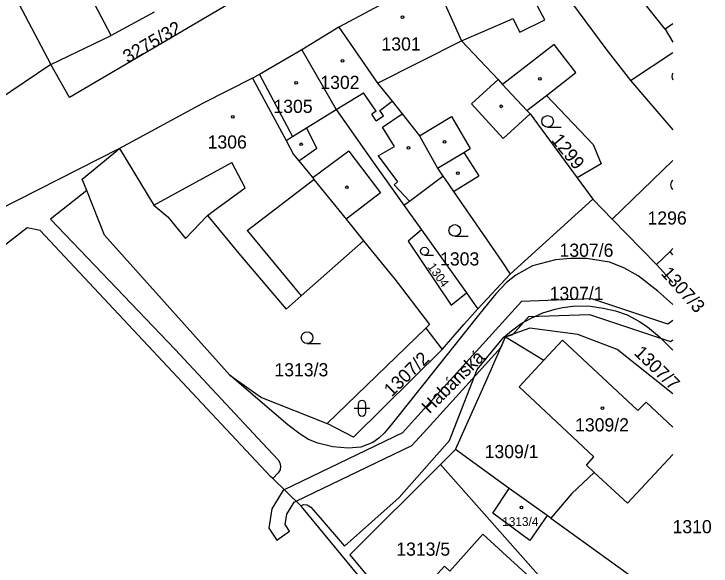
# Model space of a CAD drawing. Extents: x -600849 to -599899, y -1204328 to -1203436.
# Drawn here: x -599989.4 to -599899.4, y -1203557 to -1203485.7 of the extents above; entities that cross this region are included whole.
import ezdxf

# ---------------------------------------------------------------- set-up
doc = ezdxf.new("R2010")
doc.units = 0
for name, color, linetype in [('Vrstva 1', 7, 'Continuous'), ('Vrstva 13', 7, 'Continuous'), ('Vrstva 2', 7, 'Continuous'), ('Vrstva 3', 7, 'Continuous'), ('Vrstva 4', 7, 'Continuous'), ('Vrstva 5', 7, 'Continuous'), ('Vrstva 7', 7, 'Continuous')]:
    doc.layers.add(name, color=color, linetype=linetype)

msp = doc.modelspace()

# ---------------------------------------------------------------- linework, layer by layer
at = {"layer": 'Vrstva 1'}
for p, q in [((-599976.82, -1203488.46), (-599984.97, -1203473.12)), ((-599935.36, -1203480.92), (-599947.47, -1203487.4)), ((-599989.43, -1203483.06), (-599984.64, -1203492.24)), ((-599971.29, -1203485.45), (-599976.82, -1203488.46)), ((-599947.47, -1203487.4), (-599952.26, -1203490.33)), ((-599984.64, -1203492.24), (-599976.82, -1203488.46)), ((-599909.83, -1203494.28), (-599904.368, -1203490.681)), ((-599984.64, -1203492.24), (-599999.92, -1203502.53)), ((-599909.83, -1203494.28), (-599904.368, -1203500.635)), ((-599923.21, -1203498.15), (-599922.8, -1203498.59)), ((-599922.8, -1203498.59), (-599916.74, -1203506.83)), ((-599975.75, -1203503.07), (-599996.01, -1203513.35)), ((-599904.368, -1203504.627), (-599912.21, -1203512.17)), ((-599938.36, -1203509.85), (-599934.05, -1203506.62)), ((-599916.74, -1203506.83), (-599914.7, -1203509.61)), ((-599925.38, -1203519.26), (-599914.7, -1203509.61)), ((-599914.7, -1203509.61), (-599912.21, -1203512.17)), ((-599939.06, -1203510.38), (-599938.36, -1203509.85)), ((-599939.06, -1203510.38), (-599936.81, -1203513.54)), ((-599946.53, -1203512.2), (-599944.27, -1203514.97)), ((-599912.21, -1203512.17), (-599906.49, -1203518.05)), ((-599936.81, -1203513.54), (-599931, -1203521.7)), ((-599944.27, -1203514.97), (-599940.67, -1203519.4)), ((-599906.49, -1203518.05), (-599904.74, -1203516.35)), ((-599904.74, -1203516.35), (-599904.368, -1203515.988)), ((-599904.368, -1203516.779), (-599904.74, -1203516.35)), ((-599926.45, -1203517.66), (-599925.38, -1203519.26)), ((-599929.55, -1203523.74), (-599925.38, -1203519.26)), ((-599935.77, -1203525.79), (-599936.24, -1203526.24)), ((-599948.98, -1203538.56), (-599936.24, -1203526.24)), ((-599936.24, -1203526.24), (-599934.12, -1203529.01)), ((-599925.95, -1203527.38), (-599921.02, -1203530.4)), ((-599932.42, -1203541.93), (-599934.34, -1203543.84)), ((-599925.47, -1203546.93), (-599932.42, -1203541.93)), ((-599956, -1203545.66), (-599956.27, -1203545.4)), ((-599956, -1203545.66), (-599952.38, -1203549.17)), ((-599920.58, -1203550.45), (-599925.47, -1203546.93)), ((-599920.11, -1203550.79), (-599920.58, -1203550.45))]:
    msp.add_line(p, q, dxfattribs=at)
for points in [[(-599956.31, -1203478.36), (-599955.02, -1203480.47), (-599982.23, -1203496.46), (-599984.64, -1203492.24)], [(-599935.36, -1203480.92), (-599931.65, -1203489.15), (-599926.92, -1203494.14)], [(-599918.33, -1203482.99), (-599913, -1203490.21), (-599909.83, -1203494.28)], [(-599947.47, -1203487.4), (-599942.46, -1203494.61), (-599940.6, -1203496.95), (-599939.3, -1203498.58), (-599937.04, -1203501.43)], [(-599952.26, -1203490.33), (-599957.72, -1203493.49), (-599958.59, -1203493.99)], [(-599952.26, -1203490.33), (-599947.8, -1203498.03), (-599943.03, -1203504.81), (-599939.06, -1203510.38)], [(-599958.59, -1203493.99), (-599964.95, -1203497.21), (-599975.75, -1203503.07)], [(-599958.59, -1203493.99), (-599954.27, -1203502.03), (-599953.31, -1203503.83), (-599952.64, -1203504.65), (-599950.84, -1203506.84), (-599950.67, -1203507.05), (-599946.53, -1203512.2)], [(-599926.92, -1203494.14), (-599926.33, -1203494.78), (-599923.21, -1203498.15)], [(-599923.21, -1203498.15), (-599920.68, -1203496.2), (-599914.65, -1203502.56)], [(-599937.04, -1203501.43), (-599934.74, -1203505.62), (-599934.05, -1203506.62)], [(-599979.99, -1203508.47), (-599980.58, -1203507), (-599975.75, -1203503.07)], [(-599975.75, -1203503.07), (-599971.34, -1203510.38), (-599969.53, -1203511.89), (-599967.24, -1203514.66), (-599964.42, -1203511.73), (-599960.17, -1203516.87), (-599954.26, -1203523.8)], [(-599914.65, -1203502.56), (-599913.62, -1203505.03), (-599916.74, -1203506.83)], [(-599934.05, -1203506.62), (-599933.8, -1203506.99), (-599932.67, -1203508.63), (-599926.45, -1203517.66)], [(-599979.99, -1203508.47), (-599984.66, -1203512.17), (-599968.6, -1203529.01), (-599957.32, -1203541.08), (-599955.29, -1203543.25), (-599955.06, -1203543.64), (-599954.97, -1203544.07), (-599955.04, -1203544.52), (-599955.3, -1203544.91), (-599956, -1203545.66)], [(-599961.51, -1203532.31), (-599977.69, -1203514.25), (-599979.99, -1203508.47)], [(-599956.27, -1203545.4), (-599985.98, -1203513.66), (-599987.68, -1203513.29), (-600018.7, -1203537.48), (-600027.97, -1203545.34), (-600031.55, -1203548.65)], [(-599936.81, -1203513.54), (-599938.5, -1203515.02), (-599932.99, -1203523.27), (-599931, -1203521.7)], [(-599954.26, -1203523.8), (-599952.31, -1203522.08), (-599944.27, -1203514.97)], [(-599904.368, -1203523.184), (-599906.32, -1203521.47), (-599908.85, -1203519.48), (-599910.69, -1203518.46), (-599912.56, -1203517.72), (-599915.51, -1203517.26), (-599917.57, -1203517.27), (-599919.53, -1203517.42), (-599922.47, -1203518.21), (-599924.64, -1203519.4), (-599925.84, -1203520.37), (-599927.23, -1203521.8), (-599929.27, -1203524.34), (-599940.55, -1203538.51), (-599941.58, -1203539.75), (-599942.29, -1203540.43), (-599943.08, -1203541.02), (-599944.61, -1203541.61), (-599946.25, -1203541.76), (-599948.22, -1203541.57), (-599950.17, -1203541.11), (-599951.36, -1203540.64), (-599952.47, -1203539.95), (-599954.04, -1203538.73), (-599961.51, -1203532.31)], [(-599906.49, -1203518.05), (-599904.368, -1203520.346)], [(-599940.67, -1203519.4), (-599940.38, -1203519.75), (-599935.77, -1203525.79)], [(-599931, -1203521.7), (-599929.92, -1203523.22), (-599929.55, -1203523.74)], [(-599952.38, -1203549.17), (-599952.34, -1203549.14), (-599951.98, -1203548.99), (-599951.57, -1203549.04), (-599951.08, -1203549.36), (-599949.89, -1203550.73), (-599946.73, -1203554.38), (-599939.67, -1203548.12), (-599933.2, -1203540.77), (-599929.61, -1203531.59), (-599926.63, -1203527.93), (-599926.17, -1203527.41), (-599925.21, -1203526.59), (-599923.96, -1203525.66), (-599922.67, -1203524.94), (-599921.16, -1203524.28), (-599919.55, -1203523.78), (-599918.62, -1203523.57), (-599916.93, -1203523.37), (-599914.98, -1203523.43), (-599913.36, -1203523.68), (-599911.76, -1203524.02), (-599910.25, -1203524.54), (-599908.75, -1203525.33), (-599907.66, -1203526.1), (-599906.11, -1203527.37), (-599904.368, -1203529.081)], [(-599934.12, -1203529.01), (-599931.32, -1203525.78), (-599929.55, -1203523.74)], [(-599904.368, -1203534.732), (-599911.54, -1203529.01), (-599916.65, -1203527.07), (-599922.82, -1203526.24), (-599925.95, -1203527.38)], [(-599932.42, -1203541.93), (-599928.38, -1203532.86), (-599925.95, -1203527.38)], [(-599921.02, -1203530.4), (-599918.6, -1203527.79), (-599908.89, -1203536.88), (-599907.82, -1203535.8), (-599904.368, -1203539.013)], [(-599934.12, -1203529.01), (-599945.58, -1203540.31), (-599948.98, -1203538.56)], [(-599914.53, -1203544.87), (-599915.52, -1203543.95), (-599914.56, -1203542.87), (-599924.2, -1203533.84), (-599921.02, -1203530.4)], [(-599961.51, -1203532.31), (-599957.44, -1203535.19), (-599948.98, -1203538.56)], [(-599904.368, -1203542.544), (-599910.23, -1203548.86), (-599914.53, -1203544.87)], [(-599934.34, -1203543.84), (-599946.06, -1203555.5), (-599935.11, -1203568.64)], [(-599934.34, -1203543.84), (-599920.71, -1203559.24), (-599921.27, -1203559.82)], [(-599914.53, -1203544.87), (-599917.42, -1203547.59), (-599920.11, -1203550.79)], [(-599920.58, -1203550.45), (-599922.81, -1203553.66), (-599927.58, -1203550.11), (-599925.47, -1203546.93)], [(-599957.21, -1203586.66), (-599937.08, -1203567.71), (-599952.28, -1203549.27), (-599952.38, -1203549.17)], [(-599920.11, -1203550.79), (-599904.368, -1203562.148)], [(-599930.45, -1203569.13), (-599938.27, -1203561.82), (-599933.85, -1203556.95), (-599933.13, -1203557.6), (-599928.87, -1203552.85), (-599921.27, -1203559.82)]]:
    msp.add_lwpolyline(points, dxfattribs=at)
at = {"layer": 'Vrstva 13'}
msp.add_lwpolyline([(-599904.368, -1203525.278), (-599905.03, -1203525.75), (-599914.81, -1203522.47), (-599923.88, -1203522.8), (-599937.69, -1203538.03), (-599939.27, -1203539.77), (-599954.51, -1203547.1), (-599954.63, -1203547.16), (-599956.09, -1203549.56), (-599956.51, -1203552.07), (-599955.45, -1203553.6), (-599953.81, -1203552.46), (-599954.41, -1203551.59), (-599954.19, -1203550.28), (-599953.23, -1203548.7), (-599952.99, -1203548.58), (-599938.05, -1203541.41), (-599936.07, -1203539.23), (-599926.54, -1203528.71), (-599925.95, -1203527.38), (-599925.03, -1203527.05), (-599922.96, -1203524.76), (-599915.11, -1203524.49), (-599904.69, -1203527.97), (-599904.368, -1203527.739)], dxfattribs=at)
at = {"layer": 'Vrstva 3'}
for p, q in [((-599920.533, -1203500.31), (-599918.783, -1203500.31)), ((-599932.513, -1203514.39), (-599930.763, -1203514.39)), ((-599936.415, -1203516.81), (-599935.243, -1203516.81)), ((-599951.563, -1203528.23), (-599949.813, -1203528.23)), ((-599945.471, -1203536.591), (-599943.469, -1203536.591)), ((-599944.971, -1203536.091), (-599944.971, -1203537.092)), ((-599943.969, -1203537.092), (-599943.969, -1203536.091))]:
    msp.add_line(p, q, dxfattribs=at)
for centre, radius in [((-599920.533, -1203499.56), 0.75), ((-599932.513, -1203513.64), 0.75), ((-599936.415, -1203516.307), 0.502), ((-599951.563, -1203527.48), 0.75)]:
    msp.add_circle(centre, radius, dxfattribs=at)
for centre, radius, start, end in [((-599903.763, -1203493.76), 0.75, 143.79007, 216.20993), ((-599903.923, -1203507.76), 0.75, 126.40751, 233.59249), ((-599944.47, -1203536.091), 0.5, 0, 180), ((-599944.47, -1203537.091), 0.5, 180, 359.98789)]:
    msp.add_arc(centre, radius, start, end, dxfattribs=at)
at = {"layer": 'Vrstva 4'}
for p, q in [((-599905.37, -1203487.65), (-599911.58, -1203479.82)), ((-599920.91, -1203486.47), (-599921.82, -1203484.71)), ((-599931.65, -1203489.15), (-599925.38, -1203486.46)), ((-599925.38, -1203486.46), (-599925.01, -1203486.28)), ((-599925.01, -1203486.28), (-599924.13, -1203488.06)), ((-599924.13, -1203488.06), (-599920.91, -1203486.47)), ((-599904.368, -1203486.952), (-599905.37, -1203487.65)), ((-599905.37, -1203487.65), (-599904.368, -1203489.331)), ((-599942.46, -1203494.61), (-599931.65, -1203489.15)), ((-599919.7, -1203489.62), (-599926.33, -1203494.78)), ((-599916.88, -1203493.24), (-599919.7, -1203489.62)), ((-599920.68, -1203496.2), (-599916.88, -1203493.24)), ((-599957.72, -1203493.49), (-599953.45, -1203501.52)), ((-599926.92, -1203494.14), (-599930.37, -1203497.31)), ((-599947.8, -1203498.03), (-599944.28, -1203495.86)), ((-599942.65, -1203498.26), (-599944.28, -1203495.86)), ((-599942.19, -1203498.15), (-599940.6, -1203496.95)), ((-599930.37, -1203497.31), (-599926.28, -1203501.77)), ((-599951.62, -1203500.39), (-599947.8, -1203498.03)), ((-599942.65, -1203498.26), (-599943.21, -1203498.61)), ((-599942.66, -1203499.51), (-599943.21, -1203498.61)), ((-599942.66, -1203499.51), (-599941.71, -1203498.85)), ((-599941.71, -1203498.85), (-599942.19, -1203498.15)), ((-599941.82, -1203500.31), (-599939.3, -1203498.58)), ((-599926.28, -1203501.77), (-599922.8, -1203498.59)), ((-599937.04, -1203501.43), (-599932.93, -1203498.91)), ((-599932.93, -1203498.91), (-599930.54, -1203503.08)), ((-599953.45, -1203501.52), (-599951.62, -1203500.39)), ((-599950.29, -1203503.01), (-599951.62, -1203500.39)), ((-599940.29, -1203502.79), (-599941.82, -1203500.31)), ((-599954.27, -1203502.03), (-599953.45, -1203501.52)), ((-599952.64, -1203504.65), (-599950.29, -1203503.01)), ((-599942.38, -1203504.02), (-599940.29, -1203502.79)), ((-599931.34, -1203503.56), (-599930.54, -1203503.08)), ((-599946.17, -1203503.39), (-599950.84, -1203506.84)), ((-599946.17, -1203503.39), (-599942.1, -1203508.78)), ((-599942.38, -1203504.02), (-599939.88, -1203507.35)), ((-599934.74, -1203505.62), (-599931.34, -1203503.56)), ((-599931.34, -1203503.56), (-599929.39, -1203506.61)), ((-599971.34, -1203510.38), (-599961.27, -1203504.88)), ((-599959.55, -1203508.15), (-599961.27, -1203504.88)), ((-599932.67, -1203508.63), (-599929.39, -1203506.61)), ((-599959.31, -1203513.66), (-599950.67, -1203507.05)), ((-599939.88, -1203507.35), (-599940.33, -1203507.73)), ((-599938.36, -1203509.85), (-599940.33, -1203507.73)), ((-599963.68, -1203511.16), (-599959.55, -1203508.15)), ((-599942.1, -1203508.78), (-599946.53, -1203512.2)), ((-599964.42, -1203511.73), (-599963.68, -1203511.16)), ((-599959.31, -1203513.66), (-599952.31, -1203522.08))]:
    msp.add_line(p, q, dxfattribs=at)
at = {"layer": 'Vrstva 5'}
for centre in [(-599939.257, -1203486.109), (-599946.987, -1203491.749), (-599921.517, -1203494.079), (-599952.957, -1203494.589), (-599926.507, -1203497.619), (-599961.157, -1203498.979), (-599952.337, -1203502.519), (-599933.817, -1203502.199), (-599938.487, -1203502.989), (-599932.127, -1203506.239), (-599946.427, -1203508.069), (-599913.467, -1203536.589), (-599923.917, -1203549.389)]:
    msp.add_circle(centre, 0.175, dxfattribs=at)

# ---------------------------------------------------------------- texts
at = {"layer": 'Vrstva 2'}
for s, height, rotation, p in [('3275/32', 1.7, 30, (-599974.705, -1203492.094)), ('1299', 1.7, 309, (-599920.142, -1203502.003)), ('1304', 1.14, 306, (-599936.073, -1203518.341)), ('1307/3', 1.7, 312, (-599905.993, -1203519.255)), ('1307/2', 1.7, 44, (-599940.659, -1203535.193)), ('1307/7', 1.7, 316, (-599909.49, -1203529.569))]:
    msp.add_text(s, height=height, rotation=rotation, dxfattribs=at).set_placement(p)
for s, height, p in [('1301', 1.7, (-599941.964, -1203490.42)), ('1302', 1.7, (-599949.854, -1203495.38)), ('1305', 1.7, (-599955.904, -1203498.47)), ('1306', 1.7, (-599964.394, -1203503.07)), ('1296', 1.7, (-599907.644, -1203512.88)), ('1307/6', 1.7, (-599918.997, -1203517.04)), ('1303', 1.7, (-599934.404, -1203518.16)), ('1307/1', 1.7, (-599920.267, -1203522.61)), ('1313/3', 1.7, (-599955.777, -1203532.47)), ('1309/2', 1.7, (-599916.987, -1203539.58)), ('1309/1', 1.7, (-599928.657, -1203543.03)), ('1313/4', 1.14, (-599926.387, -1203551.79)), ('1310', 1.7, (-599904.414, -1203552.72)), ('1313/5', 1.7, (-599940.057, -1203555.62))]:
    msp.add_text(s, height=height, dxfattribs=at).set_placement(p)
at = {"layer": 'Vrstva 7'}
msp.add_text('Habánská', height=1.7, rotation=45, dxfattribs=at).set_placement((-599935.782, -1203537.384))

doc.saveas('drawing.dxf')
